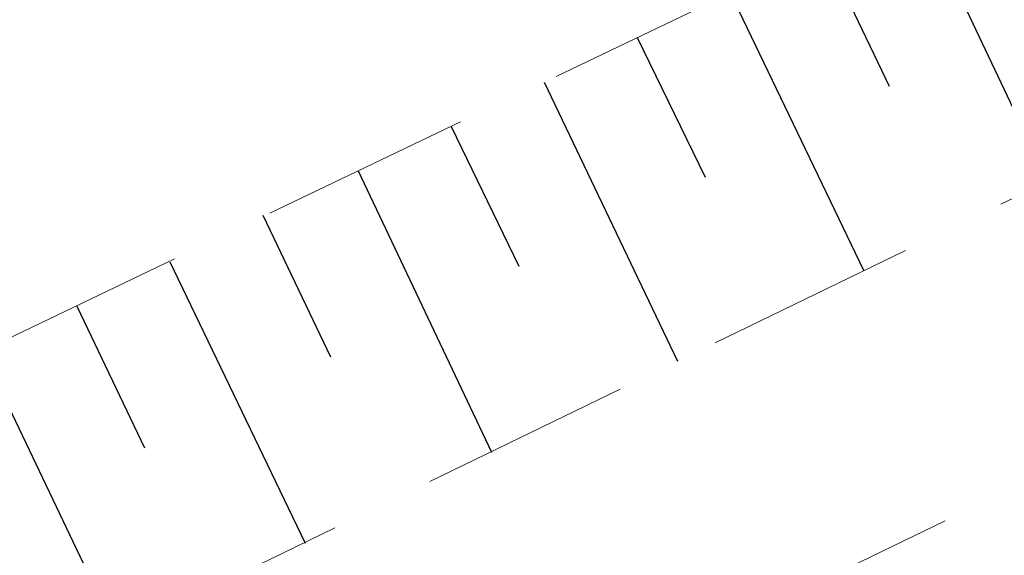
# Model space of a CAD drawing. Header units: metres. Extents: x 7523615 to 7533948, y 5492686 to 5502120.
# Tile 484 of 656: x 7531201.07 to 7531205.72, y 5499067.31 to 5499069.84. Entities that reach past the tile are written whole.
import ezdxf

# ---------------------------------------------------------------- set-up
doc = ezdxf.new("R2010")
doc.units = ezdxf.units.M
doc.linetypes.add('1.0_0.5', pattern=[1.5, 1, -0.5])

msp = doc.modelspace()

# ---------------------------------------------------------------- linework, layer by layer
at = {"layer": '000 Inne (niezydentyfikowane)', "color": 7, "linetype": 'CONTINUOUS', "lineweight": 25, "flags": 128}
for points in [[(7531205.31, 5499070.39), (7531205.93, 5499069.08)], [(7531204.87, 5499070.18), (7531205.18, 5499069.53)], [(7531204.43, 5499069.97), (7531205.06, 5499068.66)], [(7531203.99, 5499069.76), (7531204.31, 5499069.1)], [(7531203.55, 5499069.55), (7531204.18, 5499068.23)], [(7531203.11, 5499069.34), (7531203.43, 5499068.68)], [(7531202.67, 5499069.13), (7531203.3, 5499067.8)], [(7531202.22, 5499068.92), (7531202.54, 5499068.25)], [(7531201.78, 5499068.7), (7531202.42, 5499067.37)], [(7531201.34, 5499068.49), (7531201.66, 5499067.82)], [(7531200.89, 5499068.28), (7531201.53, 5499066.94)]]:
    msp.add_lwpolyline(points, dxfattribs=at)
at = {"layer": 'skarpa nieumocniona', "color": 7, "linetype": '1.0_0.5', "lineweight": 18, "flags": 128}
for points in [[(7531506.46, 5499259.74), (7531477.66, 5499244.45), (7531425.13, 5499215.04), (7531402.52, 5499199.71), (7531363.2, 5499166.6), (7531329.4, 5499138.81), (7531286.39, 5499107.01), (7531243.09, 5499085.51), (7531208.05, 5499070.11), (7531174.88, 5499053.99), (7531131.5, 5499027.17), (7531096, 5499001.97), (7531090.64, 5498997.56), (7531093.54, 5499001.23), (7531094.57, 5499003.01), (7531131.88, 5499029.31), (7531174.97, 5499055.87), (7531208.02, 5499071.69), (7531242.95, 5499087.36), (7531285.09, 5499107.95), (7531328.43, 5499140.14), (7531362.22, 5499167.65), (7531402.11, 5499201.31), (7531422.93, 5499216.4), (7531477.57, 5499246.07), (7531506.06, 5499260.89)], [(7531506.46, 5499259.74), (7531477.66, 5499244.45), (7531425.13, 5499215.04), (7531402.52, 5499199.71), (7531363.2, 5499166.6), (7531329.4, 5499138.81), (7531286.39, 5499107.01), (7531243.09, 5499085.51), (7531208.05, 5499070.11), (7531174.88, 5499053.99), (7531131.5, 5499027.17), (7531096, 5499001.97), (7531090.64, 5498997.56), (7531093.54, 5499001.23), (7531094.57, 5499003.01), (7531131.88, 5499029.31), (7531174.97, 5499055.87), (7531208.02, 5499071.69), (7531242.95, 5499087.36), (7531285.09, 5499107.95), (7531328.43, 5499140.14), (7531362.22, 5499167.65), (7531402.11, 5499201.31), (7531422.93, 5499216.4), (7531477.57, 5499246.07), (7531506.06, 5499260.89)], [(7531096.86, 5498998.94), (7531096.17, 5499000.14), (7531132.43, 5499025.99), (7531177.74, 5499054.09), (7531208.27, 5499068.84), (7531243.9, 5499084.23), (7531288.75, 5499106.77), (7531330.31, 5499137.62), (7531363.99, 5499165.3), (7531403.39, 5499198.23), (7531426, 5499213.98), (7531477.8, 5499243.06), (7531506.76, 5499258.69), (7531507.93, 5499256.79), (7531504.04, 5499254.54), (7531472.49, 5499237.11), (7531448.55, 5499223.73), (7531427.2, 5499212.72), (7531404.87, 5499196.56), (7531364.93, 5499163.96), (7531331.88, 5499136.62), (7531289.13, 5499105.38), (7531245.01, 5499082.9), (7531210.16, 5499067.92), (7531178.38, 5499053.18), (7531133.03, 5499024.54)], [(7531096.86, 5498998.94), (7531096.17, 5499000.14), (7531132.43, 5499025.99), (7531177.74, 5499054.09), (7531208.27, 5499068.84), (7531243.9, 5499084.23), (7531288.75, 5499106.77), (7531330.31, 5499137.62), (7531363.99, 5499165.3), (7531403.39, 5499198.23), (7531426, 5499213.98), (7531477.8, 5499243.06), (7531506.76, 5499258.69), (7531507.93, 5499256.79), (7531504.04, 5499254.54), (7531472.49, 5499237.11), (7531448.55, 5499223.73), (7531427.2, 5499212.72), (7531404.87, 5499196.56), (7531364.93, 5499163.96), (7531331.88, 5499136.62), (7531289.13, 5499105.38), (7531245.01, 5499082.9), (7531210.16, 5499067.92), (7531178.38, 5499053.18), (7531133.03, 5499024.54)]]:
    msp.add_lwpolyline(points, close=True, dxfattribs=at)

doc.saveas('drawing.dxf')
